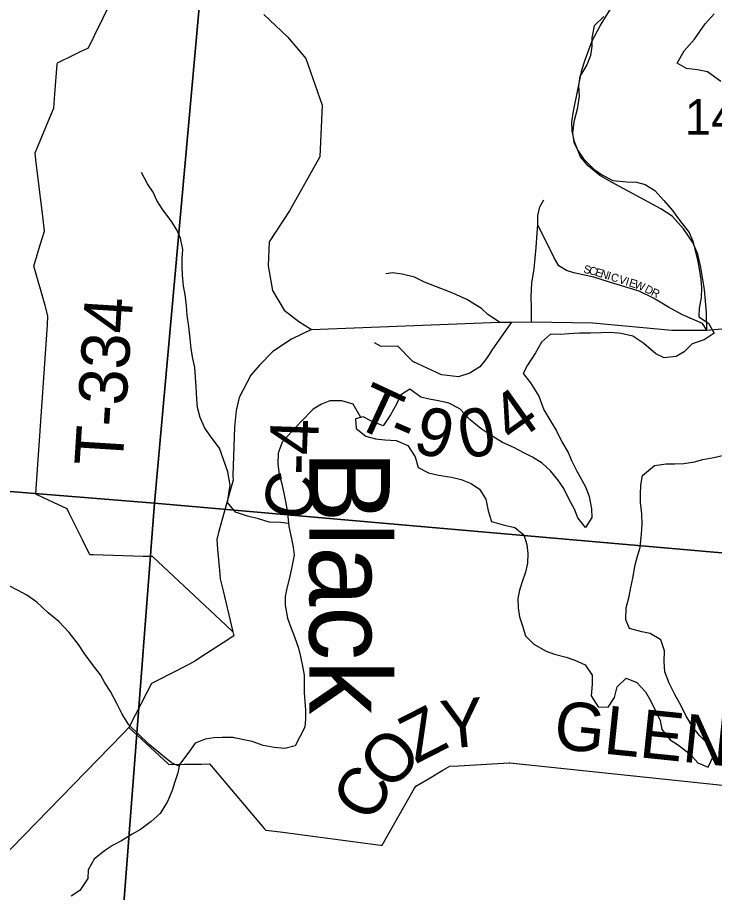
# Model space of a CAD drawing. Extents: x 1715311 to 2083412, y 146837 to 553079.
# Drawn here: x 1937058 to 1941384, y 321945 to 327378 of the extents above; entities that cross this region are included whole.
import ezdxf

# ---------------------------------------------------------------- set-up
doc = ezdxf.new("R2010")
doc.units = 0
for name, color, linetype in [('GM_X_County_Road', 7, 'Continuous'), ('GM_X_County_Road_Text', 7, 'Continuous'), ('GM_X_Major_Lake', 7, 'Continuous'), ('GM_X_Major_River', 7, 'Continuous'), ('GM_X_Major_River_Text', 7, 'Continuous'), ('GM_X_Minor_River', 7, 'Continuous'), ('GM_X_Section', 7, 'Continuous'), ('GM_X_Section_Text', 7, 'Continuous'), ('GM_X_State_Route', 7, 'Continuous'), ('GM_X_Township_Road', 7, 'Continuous'), ('GM_X_Township_Road_Text', 7, 'Continuous'), ('GM_X_Township_ROW', 7, 'Continuous'), ('GM_X_Township_Subdivision', 7, 'Continuous'), ('GM_X_Township_Subdivision_Text', 7, 'Continuous')]:
    doc.layers.add(name, color=color, linetype=linetype)

msp = doc.modelspace()

# ---------------------------------------------------------------- linework, layer by layer
at = {"layer": 'GM_X_County_Road'}
for points in [[(1941336.9, 325436.1), (1941335, 325545.7), (1941321, 325689.7), (1941298.3, 325825.7), (1941280.2, 325907.3), (1941250, 325979.9), (1941191, 326064.5), (1941120, 326144.7), (1941050.4, 326190), (1940952.2, 326244.4), (1940743.6, 326354.8), (1940672.5, 326397.1), (1940600, 326456.1), (1940551.6, 326512), (1940515.3, 326605.7), (1940500.2, 326672.2), (1940498.8, 326729.7), (1940509.3, 326796.2), (1940560.7, 327050.1), (1940580.3, 327115.1), (1940603, 327177.1), (1940623.8, 327233.2), (1940674, 327325.3), (1940740.5, 327432.6)], [(1938882, 325439.6), (1938759.1, 325380.4), (1938642.9, 325303.5), (1938559.5, 325218), (1938506.8, 325156.5), (1938434.4, 325018.2), (1938414.7, 324937), (1938403.7, 324833.8), (1938394, 324533.5), (1938396.3, 324505.3), (1938375.8, 324431.7), (1938306.1, 324179.7), (1938294.1, 324136.5), (1938299.5, 324076.9), (1938313.6, 323920.6), (1938316.2, 323892), (1938333.8, 323818.1), (1938394.4, 323563.7), (1938400.3, 323539.2), (1938333.8, 323495.6), (1938202.6, 323409.6), (1938162, 323382.9), (1938112.2, 323357.2), (1937926.1, 323261.4), (1937889.7, 323242.6), (1937860.5, 323186.1), (1937788.5, 323046.7), (1937748.5, 322969.2), (1937799.7, 322921.9), (1937992.2, 322744.7), (1937997.8, 322739.5), (1938094.7, 322741.1), (1938199.3, 322742.7), (1938250.1, 322743.5), (1938284.9, 322702.4), (1938589.4, 322343.4), (1938598.5, 322332.6), (1938688.3, 322320.9), (1939310.8, 322239.7), (1939321.2, 322238.4), (1939367.6, 322320.2), (1939522.6, 322593.2), (1939529.4, 322605.1), (1939607.8, 322651), (1939698.1, 322703.9), (1939741.6, 322729.4), (1939795.7, 322732.3), (1940109.1, 322749.2), (1940114, 322749.4), (1940213.1, 322739), (1941669.9, 322585.7)], [(1936695.2, 322072.9), (1936700.7, 322072.6), (1936791.2, 322107.4), (1936937.1, 322163.4), (1936982.6, 322180.9), (1937021.3, 322220.6), (1937711, 322930.7), (1937748.5, 322969.2)]]:
    msp.add_lwpolyline(points, dxfattribs=at)
at = {"layer": 'GM_X_Major_Lake'}
for points in [[(1940697.7, 327383.5), (1940637.2, 327326), (1940622.6, 327252.1), (1940622.1, 327200.1), (1940613.6, 327142.1), (1940591.1, 327084.2), (1940548.5, 327010.6), (1940539.9, 326952.6), (1940543.3, 326888.5), (1940530.6, 326808.6), (1940509.9, 326730.7), (1940503.3, 326658.7), (1940510.7, 326602.5), (1940536.2, 326552.3), (1940569.7, 326499.9), (1940634.9, 326435.2), (1940688.5, 326398.6), (1940752.1, 326366), (1940837.8, 326357.2), (1940899.7, 326354.6), (1940953.4, 326340.1), (1941013, 326303.5), (1941068.3, 326240.9), (1941123.6, 326180.3), (1941167, 326119.8), (1941226.2, 326043.2), (1941249.6, 325988.9), (1941261.1, 325938.7), (1941280.4, 325862.5), (1941289.8, 325804.3), (1941299.3, 325750.2), (1941302.8, 325700.1), (1941300.2, 325636.1), (1941287.6, 325572.1), (1941287.2, 325520.1), (1941346.7, 325479.5), (1941382, 325417.1), (1941319.8, 325375.6), (1941245.7, 325352.3), (1941195.3, 325300.8), (1941145.1, 325273.2), (1941071.2, 325263.9), (1941019.5, 325290.4), (1940944.2, 325353.2), (1940876.8, 325399.9), (1940805.1, 325416.6), (1940739.3, 325421.2), (1940679.4, 325419.8), (1940613.5, 325418.4), (1940545.6, 325417.1), (1940479.7, 325413.7), (1940427.7, 325410.2), (1940365.9, 325410.8), (1940309.5, 325361.3), (1940273, 325295.6), (1940222.4, 325220), (1940195.9, 325168.2), (1940241.3, 325109.7), (1940294.4, 325027.1), (1940323.6, 324940.8), (1940368.8, 324870.3), (1940402.2, 324811.9), (1940435.5, 324743.5), (1940474.8, 324677), (1940498.3, 324622.8), (1940527.7, 324564.4), (1940559.1, 324510.1)], [(1941422.5, 326980.2), (1941339.3, 327041), (1941277.5, 327053.6), (1941209.7, 327060.3), (1941152.1, 327094.9), (1941194.7, 327170.5), (1941259.3, 327242), (1941326.1, 327337.5), (1941382.5, 327401)], [(1940559.1, 324510.1), (1940584.6, 324459.8), (1940606, 324403.5), (1940621.3, 324327.3), (1940622.8, 324273.3), (1940582.3, 324211.6), (1940534.9, 324272.1), (1940515.4, 324324.3), (1940482.1, 324384.7), (1940448.8, 324453.1), (1940411.3, 324507.5), (1940366, 324564), (1940314.5, 324610.5), (1940254.9, 324647.1), (1940201.3, 324675.7), (1940137.7, 324708.3), (1940068.2, 324739), (1939990.7, 324785.8), (1939935.2, 324824.4), (1939867.8, 324879.1), (1939802.6, 324947.8), (1939735, 324982.4), (1939671.3, 324997.1), (1939613.5, 325007.6), (1939561.7, 325020.1), (1939492.3, 325070.8), (1939434.1, 325033.4), (1939409.6, 324977.5), (1939373, 324909.8), (1939326.5, 324842.2), (1939254.9, 324870.9), (1939203.2, 324897.5), (1939155.5, 324885.3), (1939158.7, 324825.8), (1939220.1, 324779.2), (1939279.8, 324762.6), (1939337.7, 324756), (1939407.5, 324751.3), (1939481.1, 324720.6), (1939526.3, 324650.1), (1939543.7, 324583.9), (1939609.3, 324551.2), (1939671, 324536.6), (1939750.7, 324523.9), (1939810.5, 324509.3), (1939874.1, 324484.6), (1939925.7, 324450.1), (1939965.1, 324387.7), (1939978.4, 324315.5), (1939999.7, 324249.2), (1940071.4, 324228.5), (1940145.1, 324211.8), (1940200.5, 324165.2), (1940219.9, 324105), (1940225.4, 324048.8), (1940222.9, 323988.8), (1940210.4, 323932.9), (1940191.9, 323881), (1940173.4, 323823.1), (1940162.9, 323771.2), (1940164.4, 323713.1), (1940173.8, 323657), (1940189.3, 323606.8), (1940210.7, 323538.5), (1940262.1, 323486), (1940339.5, 323443.2), (1940391.3, 323424.7), (1940463, 323406), (1940516.7, 323387.4), (1940580.3, 323358.8), (1940623.6, 323294.3), (1940625.1, 323238.2), (1940618.4, 323166.2), (1940661.7, 323097.8), (1940723.6, 323095.2), (1940762.1, 323154.8), (1940778.7, 323222.8), (1940835.1, 323276.3), (1940902.7, 323249.6), (1940956, 323191), (1940985.5, 323136.7), (1941046.2, 323012), (1941057.7, 322957.8), (1941109, 322893.3), (1941160.5, 322858.8), (1941231.9, 322804), (1941281.3, 322749.5), (1941344.9, 322722.8), (1941377.5, 322792.6), (1941354.1, 322854.9), (1941290.9, 322919.6), (1941249.4, 322972), (1941206.2, 323044.5), (1941178.8, 323100.8), (1941137.5, 323175.3), (1941102.2, 323243.7), (1941075, 323316), (1941071.6, 323378.1), (1941074.2, 323446.1), (1941050.9, 323514.4), (1940985.3, 323553.1)], [(1940559.1, 324510.1), (1940584.6, 324459.8), (1940606, 324403.5), (1940621.3, 324327.3), (1940622.8, 324273.3), (1940582.3, 324211.6), (1940534.9, 324272.1), (1940515.4, 324324.3), (1940482.1, 324384.7), (1940448.8, 324453.1), (1940411.3, 324507.5), (1940366, 324564), (1940314.5, 324610.5), (1940254.9, 324647.1), (1940201.3, 324675.7), (1940137.7, 324708.3), (1940068.2, 324739), (1939990.7, 324785.8), (1939935.2, 324824.4), (1939867.8, 324879.1), (1939802.6, 324947.8), (1939735, 324982.4), (1939671.3, 324997.1), (1939613.5, 325007.6), (1939561.7, 325020.1), (1939492.3, 325070.8), (1939434.1, 325033.4), (1939409.6, 324977.5), (1939373, 324909.8), (1939326.5, 324842.2), (1939254.9, 324870.9), (1939203.2, 324897.5), (1939188.7, 324893.8)], [(1939188.7, 324893.8), (1939155.5, 324885.3), (1939158.7, 324825.8), (1939220.1, 324779.2), (1939279.8, 324762.6), (1939337.7, 324756), (1939407.5, 324751.3), (1939481.1, 324720.6), (1939526.3, 324650.1), (1939543.7, 324583.9), (1939609.3, 324551.2), (1939671, 324536.6), (1939750.7, 324523.9), (1939810.5, 324509.3), (1939874.1, 324484.6), (1939925.7, 324450.1), (1939965.1, 324387.7), (1939978.4, 324315.5), (1939999.7, 324249.2), (1940071.4, 324228.5), (1940145.1, 324211.8), (1940200.5, 324165.2), (1940219.9, 324105), (1940225.4, 324048.8), (1940222.9, 323988.8), (1940210.4, 323932.9), (1940191.9, 323881), (1940173.4, 323823.1), (1940162.9, 323771.2), (1940164.4, 323713.1), (1940173.8, 323657), (1940189.3, 323606.8), (1940210.7, 323538.5), (1940262.1, 323486), (1940339.5, 323443.2), (1940391.3, 323424.7), (1940463, 323406), (1940516.7, 323387.4), (1940580.3, 323358.8), (1940623.6, 323294.3), (1940625.1, 323238.2), (1940618.4, 323166.2), (1940661.7, 323097.8), (1940723.6, 323095.2), (1940762.1, 323154.8), (1940778.7, 323222.8), (1940835.1, 323276.3), (1940902.7, 323249.6), (1940956, 323191), (1940985.5, 323136.7), (1941046.2, 323012), (1941057.7, 322957.8), (1941109, 322893.3), (1941160.5, 322858.8), (1941231.9, 322804), (1941281.3, 322749.5), (1941344.9, 322722.8), (1941377.5, 322792.6), (1941354.1, 322854.9), (1941290.9, 322919.6), (1941249.4, 322972), (1941206.2, 323044.5), (1941178.8, 323100.8), (1941137.5, 323175.3), (1941102.2, 323243.7), (1941075, 323316), (1941071.6, 323378.1), (1941074.2, 323446.1), (1941050.9, 323514.4), (1940985.3, 323553.1)], [(1940985.3, 323553.1), (1940933.6, 323563.6), (1940855.9, 323584.4), (1940834.4, 323638.6), (1940835.1, 323712.7), (1940853.7, 323782.6), (1940864.2, 323838.5), (1940876.8, 323896.5), (1940891.5, 323978.4), (1940906, 324032.3), (1940922.4, 324086.2), (1940931.2, 324172.2), (1940933.8, 324230.2), (1940932.4, 324296.3), (1940925.1, 324366.4), (1940923.5, 324416.5), (1940926.1, 324474.5), (1940936.6, 324534.5), (1941011, 324595.8), (1941083, 324607.2), (1941136.9, 324606.6), (1941192.8, 324608.1), (1941258.8, 324619.5), (1941310.8, 324633), (1941378.8, 324646.4), (1941440.8, 324659.8)]]:
    msp.add_lwpolyline(points, dxfattribs=at)
at = {"layer": 'GM_X_Major_River'}
msp.add_lwpolyline([(1939188.7, 324893.8), (1939140.6, 324977.1), (1939070.9, 324997.5), (1938997, 324997.8), (1938945.1, 324976), (1938893.1, 324946.2), (1938820.9, 324870.5), (1938758.7, 324804.7), (1938700.6, 324741), (1938676.3, 324673), (1938674.1, 324605), (1938681.8, 324540.9), (1938697.5, 324482.8), (1938713.1, 324414.6), (1938726.8, 324338.5), (1938736.5, 324282.4), (1938742.2, 324218.4), (1938757.9, 324140.2), (1938769.6, 324090.1), (1938775.4, 324040.1), (1938761.1, 323966.1), (1938746.8, 323898.1), (1938728.6, 323834.1), (1938718.4, 323782.1), (1938718.2, 323728.1), (1938733.8, 323648), (1938751.5, 323595.8), (1938777.2, 323531.7), (1938800.8, 323461.5), (1938814.6, 323409.4), (1938826.3, 323351.3), (1938836, 323295.2), (1938837.8, 323241.2), (1938837.5, 323185.1), (1938845.1, 323077), (1938844.8, 323023), (1938840.6, 322971), (1938781.2, 322854.8), (1938717.2, 322838.9), (1938650.5, 322845.8), (1938582.7, 322858.1), (1938514.9, 322882.4), (1938463.1, 322892.6), (1938393.3, 322907), (1938327.5, 322907.3), (1938275.6, 322905.5), (1938221.7, 322897.7), (1938159.7, 322872), (1938115.5, 322808.1), (1938063.3, 322740.3), (1938053.1, 322688.3), (1938034.9, 322632.4), (1938016.7, 322578.4), (1937988.5, 322510.5), (1937942.3, 322434.7), (1937888.2, 322386.9), (1937822.1, 322337.1), (1937770.1, 322307.3), (1937704.1, 322265.6), (1937648.1, 322235.9), (1937598, 322204.1), (1937533.9, 322152.3), (1937495.7, 322086.4), (1937493.5, 322032.4), (1937445.3, 321956.6), (1937391.3, 321922.8)], dxfattribs=at)
at = {"layer": 'GM_X_Minor_River'}
for points in [[(1938740.7, 324235.2), (1938692.4, 324242.6), (1938620.6, 324244.9), (1938552.9, 324265.3), (1938485.1, 324281.6), (1938411.3, 324305.9), (1938361.7, 324366.2), (1938378.1, 324474.2), (1938362.5, 324556.3), (1938336.9, 324632.5), (1938311.3, 324704.7), (1938253.7, 324781), (1938218, 324831.2), (1938192.4, 324893.4), (1938174.7, 324955.5), (1938170.9, 325009.6), (1938167.3, 325083.6), (1938163.5, 325143.7), (1938157.8, 325203.8), (1938146.1, 325259.9), (1938136.3, 325320), (1938128.6, 325384), (1938121, 325458.1), (1938111.3, 325530.2), (1938107.6, 325588.3), (1938097.9, 325658.4), (1938088.1, 325708.5), (1938082.5, 325778.5), (1938078.7, 325828.6), (1938078.9, 325882.6), (1938083.1, 325936.7), (1938069.5, 326006.8), (1938045.8, 326058.9), (1938012.1, 326115.1), (1937960.5, 326183.4), (1937922.8, 326241.6), (1937899.1, 326293.8), (1937865.4, 326344), (1937827.8, 326414.2)], [(1938061.3, 322730), (1938013.5, 322750.6), (1937947.8, 322802.9), (1937874.3, 322863.3), (1937808.7, 322927.6), (1937749.1, 322986), (1937707.5, 323052.2), (1937673.8, 323118.4), (1937634.2, 323192.6), (1937600.5, 323246.8), (1937572.8, 323297), (1937529.2, 323353.2), (1937471.6, 323431.5), (1937435.9, 323485.8), (1937378.4, 323560.1), (1937314.8, 323628.4), (1937247.2, 323680.8), (1937177.6, 323747.1), (1937116, 323791.4), (1937062.2, 323819.7), (1936998.5, 323854)]]:
    msp.add_lwpolyline(points, dxfattribs=at)
at = {"layer": 'GM_X_Section'}
for points in [[(1938389.7, 329715), (1937907.9, 324362.6), (1932682.1, 324783.4), (1933115.1, 330028.6)], [(1943636.2, 329367.4), (1943174.4, 323900.9), (1937907.9, 324362.6), (1938389.7, 329715)], [(1932682.1, 324783.4), (1937907.9, 324362.6), (1937492.1, 318936.1), (1932199, 319379.7)], [(1943174.4, 323900.9), (1942687, 318470.6), (1937492.1, 318936.1), (1937907.9, 324362.6)]]:
    msp.add_lwpolyline(points, close=True, dxfattribs=at)
at = {"layer": 'GM_X_State_Route'}
msp.add_lwpolyline([(1938586.4, 327395.3), (1938732.8, 327258.1), (1938846.9, 327122), (1938947.8, 326832.3), (1938934.6, 326511.8), (1938746, 326178.2), (1938618.7, 325985), (1938614.3, 325835.8), (1938640.6, 325682.2), (1938713.1, 325560.3), (1938803, 325490.1), (1938882, 325439.6), (1940049, 325486), (1940124.6, 325486), (1940248.5, 325489), (1940627.9, 325481.4), (1941119.2, 325436.1), (1941336.9, 325436.1), (1941451.8, 325446.7)], dxfattribs=at)
at = {"layer": 'GM_X_Township_Road'}
for points in [[(1937453.6, 327167.5), (1937463.7, 327172.3), (1937499.3, 327189.2), (1937535.7, 327265.1), (1937642.7, 327488), (1937665.7, 327531.9)], [(1937838.9, 324032.1), (1937838.7, 324032.1), (1937775.3, 324034.1), (1937528.2, 324041.7), (1937507.3, 324042.4), (1937461.4, 324134.3), (1937378.6, 324300.1), (1937365.2, 324327), (1937280.3, 324366.4), (1937224.2, 324392.5), (1937171, 324417.2), (1937175.4, 324481.9), (1937243.3, 325468.6), (1937247, 325525.6), (1937228.8, 325589.4), (1937161, 325827.1), (1937159, 325834.3), (1937192.9, 325945.4), (1937210.9, 326004.5), (1937225, 326050.8), (1937216.1, 326125.5), (1937172.2, 326493.7), (1937167, 326537.8), (1937197.6, 326610.8), (1937269.4, 326781.8), (1937283.1, 326814.4), (1937289.9, 326902.4), (1937304.4, 327087.2), (1937305.1, 327097), (1937407.9, 327145.8), (1937453.6, 327167.5)], [(1940248.5, 325489), (1940248.7, 325572), (1940245.1, 325646.8), (1940249.6, 325727.9), (1940264, 325818), (1940277.5, 325950.5), (1940283, 326041.5), (1940287.7, 326088.4)], [(1940049, 325486), (1939976.8, 325533.9), (1939937.3, 325571.3), (1939847.3, 325626.1), (1939759.6, 325665.7), (1939584, 325733.7), (1939522.6, 325764.4), (1939445.9, 325784.2), (1939384.4, 325793), (1939343.2, 325786.1)], [(1940124.6, 325486), (1940005.3, 325318.8), (1939981.2, 325278.2), (1939961.4, 325251.9), (1939926.3, 325208), (1939864.9, 325168.5), (1939794.7, 325146.5), (1939688.9, 325159), (1939511.7, 325240.9), (1939500.6, 325252.2)], [(1939500.6, 325252.2), (1939417.3, 325337.5), (1939314.2, 325334.5), (1939273.9, 325357.2)]]:
    msp.add_lwpolyline(points, dxfattribs=at)
at = {"layer": 'GM_X_Township_ROW'}
msp.add_lwpolyline([(1938394.4, 323563.7), (1938349.3, 323605.9), (1937898.1, 324028.3), (1937895.7, 324030.3), (1937838.9, 324032.1)], dxfattribs=at)
at = {"layer": 'GM_X_Township_Subdivision'}
msp.add_lwpolyline([(1941336.9, 325436.1), (1941310, 325477.6), (1941184.5, 325532), (1941099.1, 325578.5), (1941005.9, 325634.2), (1940915.3, 325678.2), (1940731.6, 325735.1), (1940634.5, 325766.2), (1940511.6, 325792.1), (1940465, 325807.6), (1940418.4, 325836.1), (1940390, 325881.3), (1940307.1, 326048.3), (1940287.7, 326088.4), (1940286.4, 326149.2), (1940300.6, 326202.3), (1940323.9, 326246.3)], dxfattribs=at)

# ---------------------------------------------------------------- texts
at = {"layer": 'GM_X_County_Road_Text'}
for s, rotation, p in [('4', 87.9648, (1938921.4, 324657.7)), ('-', 88.9628, (1938919.2, 324535.8)), ('C', 79.3974, (1938868.4, 324239.3)), ('Y', 5.6772, (1939700.2, 322834.4)), ('GLENN', 354.1143, (1940378.7, 322840.1)), ('Z', 27.0365, (1939528.5, 322740.6)), ('O', 46.2184, (1939367.1, 322565.8)), ('C', 60.2391, (1939256.4, 322367.4))]:
    msp.add_text(s, height=300, rotation=rotation, dxfattribs=at).set_placement(p)
at = {"layer": 'GM_X_Major_River_Text'}
msp.add_text('Black', height=500.04, rotation=270.0003, dxfattribs=at).set_placement((1938869, 324688.7))
at = {"layer": 'GM_X_Section_Text'}
msp.add_text('14', height=221, rotation=0, dxfattribs=at).set_placement((1941198.2, 326649.5))
at = {"layer": 'GM_X_Township_Road_Text'}
for s, rotation, p in [('T-334', 86.3908, (1937709.5, 324586.7)), ('T', 335.0854, (1939129.9, 324846.9)), ('4', 35.3786, (1940133.8, 324723.2)), ('9', 345.4525, (1939502.1, 324683.7)), ('0', 11.2577, (1939827, 324633)), ('-', 336.6611, (1939341.6, 324748.7))]:
    msp.add_text(s, height=300, rotation=rotation, dxfattribs=at).set_placement(p)
at = {"layer": 'GM_X_Township_Subdivision_Text'}
for s, rotation, p in [('S', 345.8975, (1940566.9, 325794.2)), ('C', 345.3158, (1940600.9, 325785.7)), ('E', 343.2589, (1940638.7, 325775.8)), ('N', 342.6434, (1940672.3, 325765.7)), ('I', 342.6017, (1940714.3, 325752.6)), ('C', 342.5866, (1940735.3, 325746)), ('V', 342.5951, (1940785.7, 325730.2)), ('I', 342.5923, (1940827.7, 325717)), ('E', 342.6037, (1940848.7, 325710.5)), ('W', 339.8847, (1940881.7, 325700.1)), ('D', 333.562, (1940945.9, 325675.3)), ('R', 333.435, (1940985.3, 325655.7))]:
    msp.add_text(s, height=50, rotation=rotation, dxfattribs=at).set_placement(p)

doc.saveas('drawing.dxf')
